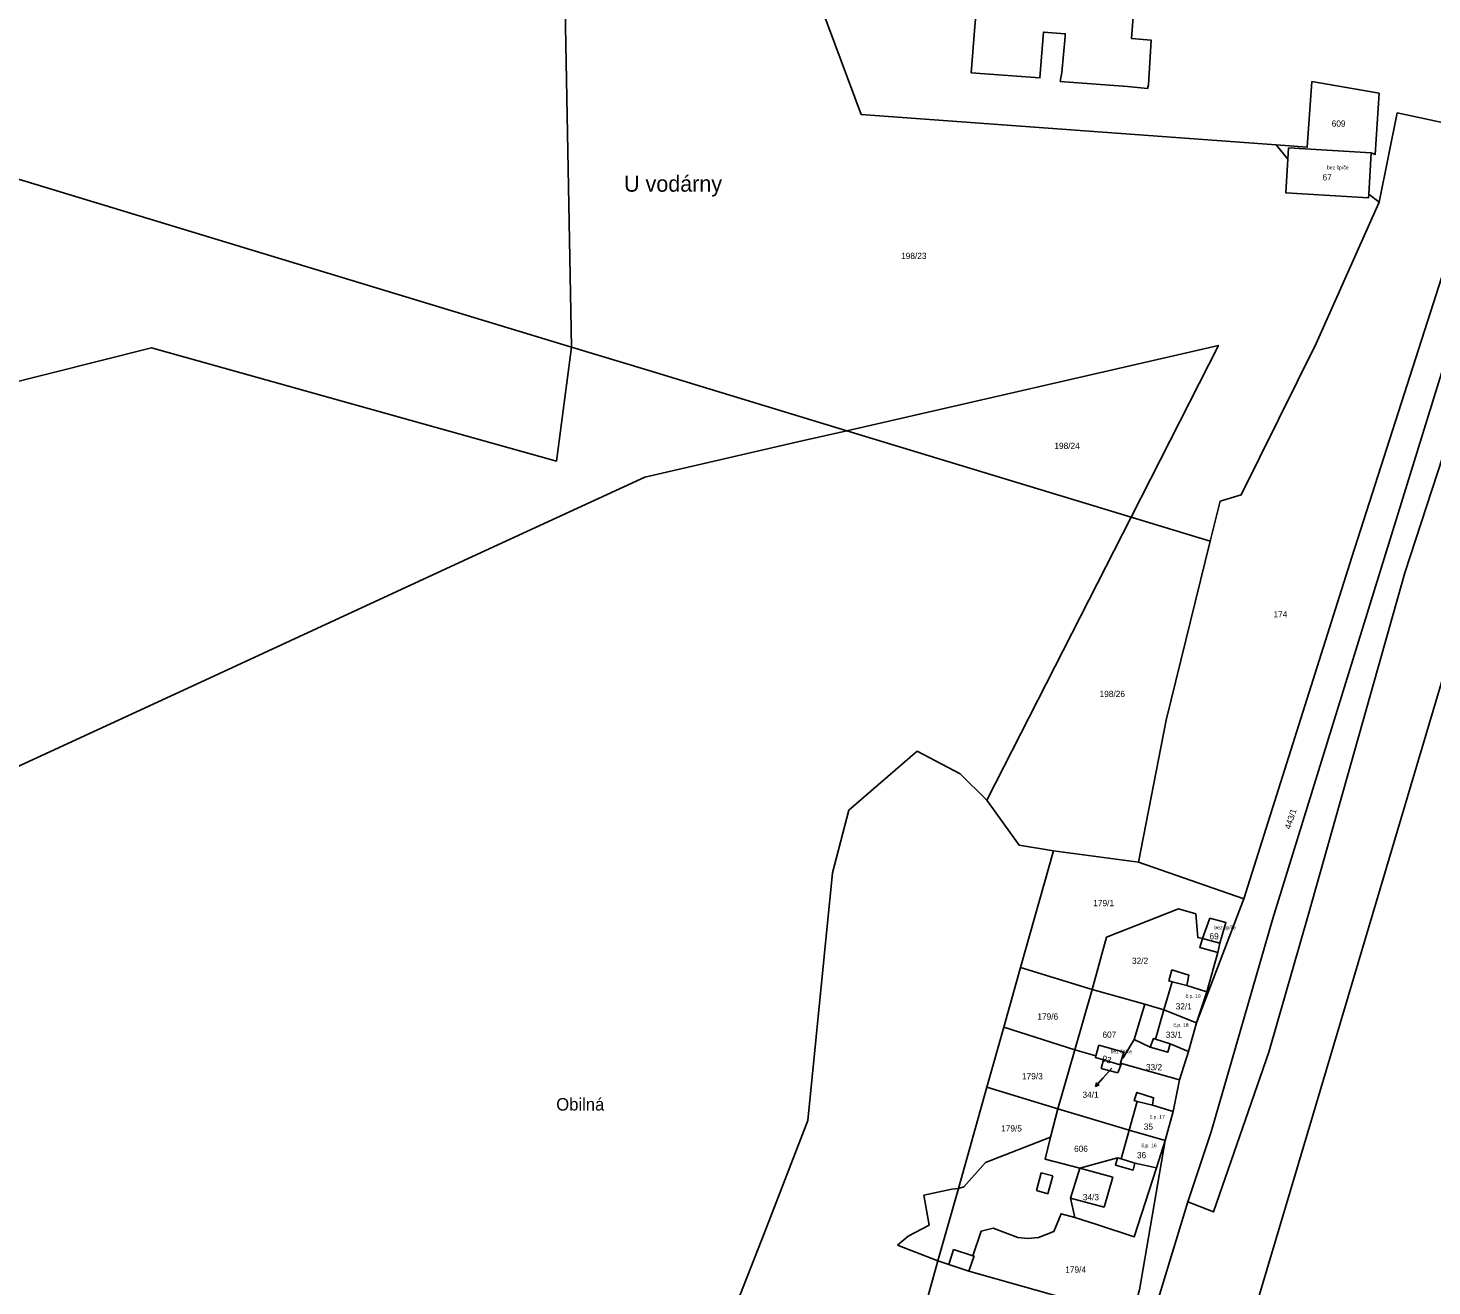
# Model space of a CAD drawing. Extents: x -887272 to -877616, y -1026687 to -1019819.
# Drawn here: x -880486.8 to -880102.6, y -1020552.4 to -1020208.1 of the extents above; entities that cross this region are included whole.
import ezdxf

# ---------------------------------------------------------------- set-up
doc = ezdxf.new("R2010")
doc.units = 0
for name, color, linetype in [('Definiční body', 7, 'Continuous'), ('Hranice parcel', 7, 'Continuous'), ('Parcelní čísla', 7, 'Continuous'), ('Polygon budovy', 7, 'Continuous'), ('Pop  PČ popisy', 7, 'Continuous'), ('Vnitřní kresba', 7, 'Continuous')]:
    doc.layers.add(name, color=color, linetype=linetype)

msp = doc.modelspace()

# ---------------------------------------------------------------- linework, layer by layer
at = {"layer": 'Hranice parcel'}
for p, q in [((-880185.86, -1020224.16), (-880180.44, -1020224.69)), ((-880141.97, -1020243.96), (-880145.16, -1020240.12)), ((-880119.87, -1020253.55), (-880119.19, -1020242.28)), ((-880119.87, -1020253.55), (-880116.97, -1020255.76)), ((-880262.73, -1020318.32), (-880184.91, -1020341.96)), ((-880224.37, -1020419.46), (-880184.91, -1020341.96)), ((-880184.91, -1020341.96), (-880163.22, -1020348.55)), ((-880206.12, -1020433.27), (-880215.14, -1020465.24)), ((-880182.9, -1020436.43), (-880206.12, -1020433.27)), ((-880182.9, -1020436.43), (-880154.08, -1020446.48)), ((-880167, -1020480.4), (-880154.08, -1020446.48)), ((-880163.32, -1020451.73), (-880165.32, -1020457.28)), ((-880158.94, -1020452.94), (-880163.32, -1020451.73)), ((-880164.16, -1020471.89), (-880161.19, -1020461.12)), ((-880215.14, -1020465.24), (-880219.75, -1020481.6)), ((-880215.14, -1020465.24), (-880195.59, -1020471.28)), ((-880200.33, -1020487.77), (-880195.59, -1020471.28)), ((-880195.59, -1020471.28), (-880181.18, -1020475.3)), ((-880164.16, -1020471.89), (-880169.65, -1020470.2)), ((-880167, -1020480.4), (-880164.16, -1020471.89)), ((-880181.18, -1020475.3), (-880175.92, -1020476.82)), ((-880175.92, -1020476.82), (-880167, -1020480.4)), ((-880169.2, -1020488.2), (-880167, -1020480.4)), ((-880219.75, -1020481.6), (-880224.36, -1020497.97)), ((-880200.33, -1020487.77), (-880219.75, -1020481.6)), ((-880200.33, -1020487.77), (-880204.99, -1020503.95)), ((-880194.55, -1020489.46), (-880200.33, -1020487.77)), ((-880193.7, -1020486.5), (-880194.55, -1020489.46)), ((-880186.92, -1020488.46), (-880193.7, -1020486.5)), ((-880187.34, -1020489.89), (-880186.92, -1020488.46)), ((-880174.17, -1020486.18), (-880169.2, -1020488.2)), ((-880171.61, -1020496.01), (-880169.2, -1020488.2)), ((-880194.55, -1020489.46), (-880194.69, -1020489.92)), ((-880187.91, -1020491.88), (-880187.79, -1020491.45)), ((-880187.79, -1020491.45), (-880187.34, -1020489.89)), ((-880173.36, -1020504.66), (-880171.61, -1020496.01)), ((-880224.36, -1020497.97), (-880232.17, -1020525.76)), ((-880224.36, -1020497.97), (-880204.99, -1020503.95)), ((-880206.96, -1020511.65), (-880204.99, -1020503.95)), ((-880204.99, -1020503.95), (-880185.42, -1020509.79)), ((-880175.57, -1020512.55), (-880173.36, -1020504.66)), ((-880185.42, -1020509.79), (-880175.57, -1020512.55)), ((-880177.99, -1020520.07), (-880175.57, -1020512.55)), ((-880232.17, -1020525.76), (-880237.77, -1020545.51)), ((-880244.8, -1020570.65), (-880237.77, -1020545.51)), ((-880229.35, -1020548.34), (-880184.68, -1020560.98))]:
    msp.add_line(p, q, dxfattribs=at)
for points in [[(-880287.69, -1020160.77), (-880318.03, -1020171.68), (-880332.46, -1020183.44), (-880339.85, -1020202.75), (-880338.05, -1020295.44)], [(-880196.16, -1020182.86), (-880199.17, -1020182.68), (-880198.99, -1020179.63), (-880204.19, -1020179.32), (-880204.37, -1020182.37), (-880208.6, -1020182.12), (-880209.97, -1020205.13), (-880227.34, -1020203.79), (-880227.69, -1020207.65), (-880228.65, -1020220.35), (-880209.87, -1020221.77), (-880208.89, -1020209.22), (-880202.95, -1020209.66)], [(-880179.41, -1020211.39), (-880184.76, -1020211), (-880182.51, -1020181.47)], [(-880275.21, -1020187.64), (-880258.76, -1020231.77), (-880145.16, -1020240.12)], [(-880045.71, -1020206.44), (-880072.78, -1020243.25), (-880109.94, -1020357.24), (-880136.37, -1020450.63), (-880147.18, -1020488.43), (-880162.39, -1020532.15), (-880169.37, -1020529.41)], [(-880617.77, -1020210.48), (-880622.75, -1020237.87), (-880508.97, -1020309.69), (-880453.04, -1020295.61), (-880342.22, -1020326.65), (-880338.05, -1020295.44)], [(-880338.05, -1020295.44), (-880470.83, -1020255.11), (-880617.77, -1020210.48)], [(-880202.95, -1020209.66), (-880202.98, -1020210.39), (-880203.86, -1020220.29), (-880204.28, -1020222.71), (-880185.86, -1020224.16)], [(-880180.44, -1020224.69), (-880180.16, -1020223.62), (-880179.41, -1020211.39)], [(-880077.54, -1020210.05), (-880083.07, -1020241.93), (-880088.6, -1020266), (-880146.1, -1020451.8), (-880163.01, -1020510.18), (-880169.37, -1020529.41)], [(-880145.16, -1020240.12), (-880136.7, -1020240.74), (-880135.42, -1020222.79)], [(-880135.42, -1020222.79), (-880117.02, -1020225.94), (-880118.1, -1020242.75), (-880119.19, -1020242.28)], [(-880116.97, -1020255.76), (-880112.07, -1020231.35), (-880092.08, -1020235.63)], [(-880154.08, -1020446.48), (-880124.5, -1020352.98), (-880095.83, -1020263.71), (-880092.08, -1020235.63)], [(-880119.19, -1020242.28), (-880141.79, -1020240.92), (-880141.97, -1020243.96)], [(-880141.97, -1020243.96), (-880142.53, -1020253.23), (-880119.93, -1020254.6), (-880119.87, -1020253.55)], [(-880116.97, -1020255.76), (-880134.25, -1020294.46), (-880154.74, -1020335.85), (-880160.52, -1020337.61), (-880163.22, -1020348.55)], [(-880262.73, -1020318.32), (-880317.23, -1020301.77), (-880338.05, -1020295.44)], [(-880184.91, -1020341.96), (-880161, -1020295), (-880262.73, -1020318.32)], [(-880682, -1020499), (-880673.83, -1020495.23), (-880595.38, -1020459.02), (-880526.65, -1020427.3), (-880443.12, -1020388.75), (-880366.39, -1020353.34), (-880317.99, -1020331), (-880274.92, -1020321.12), (-880262.73, -1020318.32)], [(-880163.22, -1020348.55), (-880175.28, -1020397.52), (-880182.9, -1020436.43)], [(-880181.75, -1020778.37), (-880224.49, -1020805.59), (-880179.88, -1020655.79), (-880135.29, -1020506), (-880090.68, -1020356.2)], [(-880224.37, -1020419.46), (-880231.68, -1020412.27), (-880243.47, -1020406.04), (-880262.13, -1020422.22), (-880266.61, -1020439.29), (-880273.4, -1020507.16), (-880285.17, -1020537.62), (-880295.63, -1020564.31)], [(-880206.12, -1020433.27), (-880215.58, -1020431.77), (-880224.37, -1020419.46)], [(-880165.32, -1020457.28), (-880166.64, -1020457.03), (-880167.2, -1020450.56), (-880171.91, -1020449.18), (-880191.6, -1020456.9), (-880195.59, -1020471.28)], [(-880161.19, -1020461.12), (-880160.58, -1020458.58), (-880158.94, -1020452.94)], [(-880161.19, -1020461.12), (-880166.1, -1020459.81), (-880165.32, -1020457.28)], [(-880169.65, -1020470.2), (-880169.1, -1020467.3), (-880173.74, -1020465.89), (-880174.53, -1020468.94), (-880173.7, -1020469.17), (-880175.92, -1020476.82)], [(-880181.18, -1020475.3), (-880184.02, -1020484.93), (-880187.05, -1020489.98), (-880187.34, -1020489.89)], [(-880175.92, -1020476.82), (-880178.24, -1020484.82), (-880178.8, -1020484.68), (-880179.69, -1020487.01), (-880174.89, -1020488.43), (-880174.17, -1020486.18)], [(-880194.69, -1020489.92), (-880192.49, -1020490.55), (-880187.91, -1020491.88)], [(-880187.79, -1020491.45), (-880187.55, -1020491.52), (-880171.61, -1020496.01)], [(-880185.42, -1020509.79), (-880183.2, -1020501.9), (-880184.04, -1020501.67), (-880183.31, -1020499.45), (-880178.76, -1020500.91), (-880179, -1020502.9), (-880173.36, -1020504.66)], [(-880206.96, -1020511.65), (-880224.73, -1020518.66), (-880230.72, -1020525.25), (-880232.17, -1020525.76)], [(-880188.62, -1020517.31), (-880198.95, -1020520.21), (-880208.43, -1020517.69), (-880206.96, -1020511.65)], [(-880185.42, -1020509.79), (-880187.63, -1020517.63), (-880188.62, -1020517.31)], [(-880184.68, -1020560.98), (-880182.56, -1020553.5), (-880175.57, -1020512.55)], [(-880177.99, -1020520.07), (-880183.87, -1020518.77), (-880184.34, -1020520.71), (-880189.18, -1020519.37), (-880188.62, -1020517.31)], [(-880229.35, -1020548.34), (-880227.89, -1020544.19), (-880228.19, -1020544.14), (-880225.94, -1020537.38), (-880222.63, -1020536.58), (-880215.89, -1020539.15), (-880213.13, -1020539.41), (-880210.28, -1020539.13), (-880206.01, -1020537.46), (-880204.06, -1020532.65), (-880200.29, -1020533.66), (-880194.27, -1020535.56), (-880184.06, -1020538.99), (-880177.99, -1020520.07)], [(-880169.37, -1020529.41), (-880177.43, -1020555.79), (-880182.92, -1020584.5), (-880189.9, -1020614), (-880200.18, -1020646.83), (-880206.84, -1020664.08), (-880223.08, -1020699.25), (-880243.38, -1020747.4), (-880257.98, -1020793.2), (-880271.05, -1020822.37), (-880283.1, -1020854.61), (-880286.7, -1020865.81)], [(-880237.77, -1020545.51), (-880234.77, -1020546.57), (-880229.35, -1020548.34)]]:
    msp.add_lwpolyline(points, dxfattribs=at)
at = {"layer": 'Polygon budovy'}
msp.add_lwpolyline([(-880227.69, -1020207.65), (-880228.65, -1020220.35), (-880209.87, -1020221.77), (-880208.89, -1020209.22), (-880202.95, -1020209.66), (-880202.98, -1020210.39), (-880203.86, -1020220.29), (-880204.28, -1020222.71), (-880185.86, -1020224.16), (-880180.44, -1020224.69), (-880180.16, -1020223.62), (-880179.41, -1020211.39), (-880184.76, -1020211), (-880182.51, -1020181.47)], dxfattribs=at)
for points in [[(-880119.87, -1020253.55), (-880119.19, -1020242.28), (-880141.79, -1020240.92), (-880141.97, -1020243.96), (-880142.53, -1020253.23), (-880119.93, -1020254.6)], [(-880163.32, -1020451.73), (-880165.32, -1020457.28), (-880160.58, -1020458.58), (-880158.94, -1020452.94)], [(-880169.65, -1020470.2), (-880173.7, -1020469.17), (-880175.92, -1020476.82), (-880167, -1020480.4), (-880164.16, -1020471.89)], [(-880175.92, -1020476.82), (-880178.24, -1020484.82), (-880174.17, -1020486.18), (-880169.2, -1020488.2), (-880167, -1020480.4)], [(-880193.7, -1020486.5), (-880194.55, -1020489.46), (-880194.69, -1020489.92), (-880192.49, -1020490.55), (-880187.91, -1020491.88), (-880187.79, -1020491.45), (-880187.34, -1020489.89), (-880186.92, -1020488.46)], [(-880185.42, -1020509.79), (-880175.57, -1020512.55), (-880173.36, -1020504.66), (-880179, -1020502.9), (-880183.2, -1020501.9)], [(-880185.42, -1020509.79), (-880187.63, -1020517.63), (-880183.87, -1020518.77), (-880177.99, -1020520.07), (-880175.57, -1020512.55)]]:
    msp.add_lwpolyline(points, close=True, dxfattribs=at)
at = {"layer": 'Pop  PČ popisy'}
for p, q in [((-880192.68, -1020495.57), (-880194.69, -1020497.8)), ((-880190.18, -1020492.78), (-880192.68, -1020495.57)), ((-880194.69, -1020497.8), (-880194.39, -1020496.72)), ((-880194.69, -1020497.8), (-880193.65, -1020497.39))]:
    msp.add_line(p, q, dxfattribs=at)
at = {"layer": 'Vnitřní kresba'}
for p, q in [((-880165.32, -1020457.28), (-880160.58, -1020458.58)), ((-880173.7, -1020469.17), (-880169.65, -1020470.2)), ((-880184.02, -1020484.93), (-880179.69, -1020487.01)), ((-880178.24, -1020484.82), (-880174.17, -1020486.18)), ((-880193.08, -1020492.88), (-880192.49, -1020490.55)), ((-880188.52, -1020494.09), (-880187.55, -1020491.52)), ((-880188.52, -1020494.09), (-880193.08, -1020492.88)), ((-880183.2, -1020501.9), (-880179, -1020502.9)), ((-880187.63, -1020517.63), (-880183.87, -1020518.77)), ((-880210.79, -1020526.29), (-880209.49, -1020521.49)), ((-880209.49, -1020521.49), (-880206.31, -1020522.25)), ((-880207.74, -1020527.17), (-880206.31, -1020522.25)), ((-880201.45, -1020528.4), (-880198.95, -1020520.21)), ((-880198.95, -1020520.21), (-880189.94, -1020522.67)), ((-880192.29, -1020530.87), (-880189.94, -1020522.67)), ((-880241.6, -1020527.54), (-880234.01, -1020525.94)), ((-880234.01, -1020525.94), (-880232.17, -1020525.76)), ((-880210.79, -1020526.29), (-880207.74, -1020527.17)), ((-880241.6, -1020527.54), (-880240.14, -1020535.81)), ((-880201.45, -1020528.4), (-880192.29, -1020530.87)), ((-880201.45, -1020528.4), (-880200.29, -1020533.66)), ((-880245.94, -1020538.79), (-880240.14, -1020535.81)), ((-880248.87, -1020541.2), (-880245.94, -1020538.79)), ((-880248.87, -1020541.2), (-880237.77, -1020545.51)), ((-880234.77, -1020546.57), (-880233.54, -1020542.45)), ((-880233.54, -1020542.45), (-880228.19, -1020544.14))]:
    msp.add_line(p, q, dxfattribs=at)

# ---------------------------------------------------------------- texts
at = {"layer": 'Definiční body'}
for s, p in [('bez čp/če', (-880131.26, -1020246.78)), ('bez čp/če', (-880162.11, -1020454.78)), ('č.p. 19', (-880169.99, -1020473.58)), ('č.p. 18', (-880173.31, -1020481.51)), ('bez čp/če', (-880190.5, -1020488.72)), ('č.p. 17', (-880179.82, -1020506.63)), ('č.p. 16', (-880182.06, -1020514.44))]:
    msp.add_text(s, height=1, dxfattribs=at).set_placement(p)
at = {"layer": 'Parcelní čísla'}
for s, p in [('609', (-880129.99, -1020235.11)), ('67', (-880132.51, -1020249.83)), ('198/23', (-880247.86, -1020271.33)), ('198/24', (-880205.9, -1020323.31)), ('174', (-880145.94, -1020369.44)), ('198/26', (-880193.53, -1020391.22)), ('179/1', (-880195.26, -1020448.46)), ('69', (-880163.45, -1020457.54)), ('32/2', (-880184.66, -1020464.24)), ('32/1', (-880172.7, -1020476.72)), ('179/6', (-880210.55, -1020479.52)), ('607', (-880192.75, -1020484.47)), ('33/1', (-880175.41, -1020484.49)), ('33/2', (-880180.84, -1020493.37)), ('179/3', (-880214.77, -1020495.85)), ('34/1', (-880198.21, -1020500.91)), ('179/5', (-880220.48, -1020510.13)), ('35', (-880181.44, -1020509.65)), ('606', (-880200.52, -1020515.7)), ('36', (-880183.3, -1020517.44)), ('34/3', (-880198.12, -1020528.95)), ('179/4', (-880202.93, -1020548.77))]:
    msp.add_text(s, height=1.7, dxfattribs=at).set_placement(p)
for s, rotation, p in [('443/1', 72, (-880141.32, -1020427.55)), ('93', 344, (-880193.01, -1020490.88))]:
    msp.add_text(s, height=1.7, rotation=rotation, dxfattribs=at).set_placement(p)
at = {"layer": 'Pop  PČ popisy'}
for s, height, p in [('U vodárny', 4.4, (-880323.69, -1020252.91)), ('Obilná', 3.4, (-880342.25, -1020504.39))]:
    msp.add_text(s, height=height, dxfattribs=at).set_placement(p)

doc.saveas('drawing.dxf')
